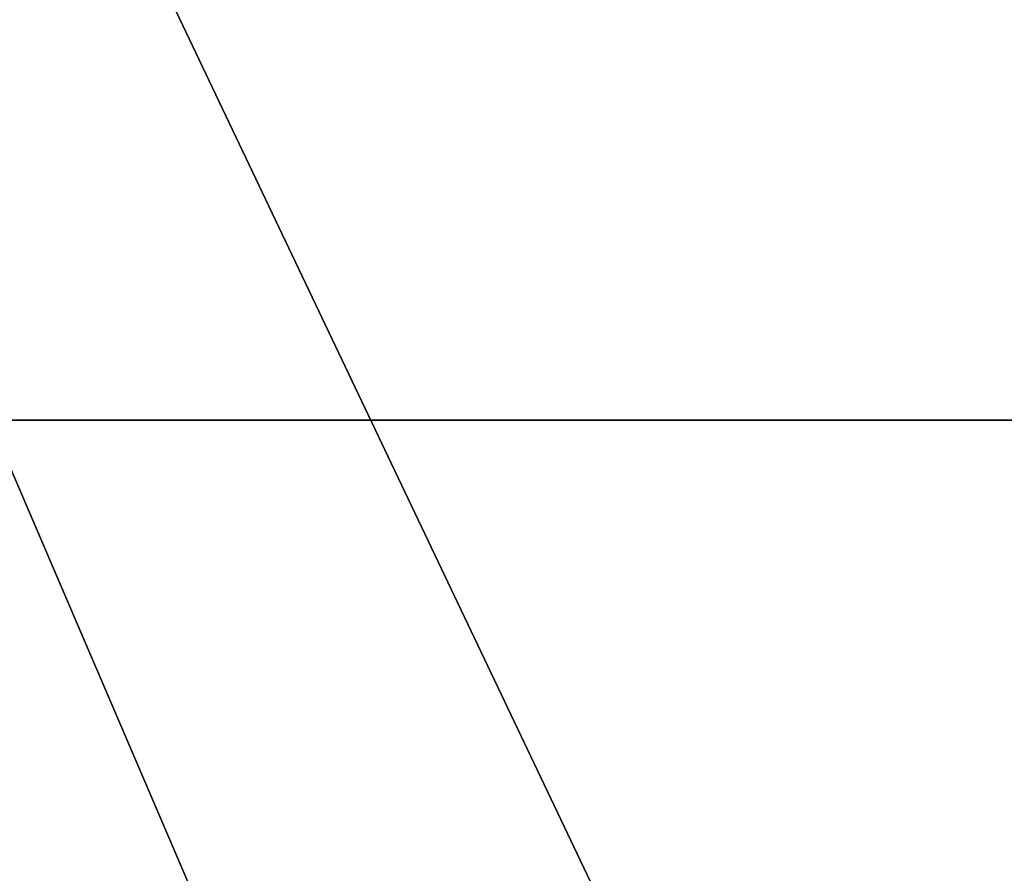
# Model space of a CAD drawing. Header units: millimetres. Extents: x -144 to 364, y -408 to 1133.
# Tile 440 of 656: x -59.2188 to -59.1453, y 987.3421 to 987.4059. Entities that reach past the tile are written whole.
import ezdxf

# ---------------------------------------------------------------- set-up
doc = ezdxf.new("R2010")
doc.units = ezdxf.units.MM
doc.header["$LTSCALE"] = 41.718519
for name, color, linetype in [('1523', 7, 'CONTINUOUS'), ('1563', 7, 'CONTINUOUS'), ('1639', 7, 'CONTINUOUS'), ('1640', 7, 'CONTINUOUS')]:
    doc.layers.add(name, color=color, linetype=linetype)

msp = doc.modelspace()

# ---------------------------------------------------------------- linework, layer by layer
at = {"layer": '1523', "color": 7, "linetype": 'CONTINUOUS', "true_color": 0xaaaaaa}
for points in [[(-59.252796, 987.45, 368.432236), (-58.840927, 987.45, 369.345032), (-59.252789, 986.489613, 368.43227), (-59.252796, 987.45, 368.432236)], [(-59.252789, 986.489613, 368.43227), (-58.840927, 987.45, 369.345032), (-58.840949, 986.489613, 369.345003), (-59.252789, 986.489613, 368.43227)], [(-58.771, 987.45, 366.540172), (-59.227827, 987.45, 367.431255), (-58.771, 986.489613, 366.540172), (-58.771, 987.45, 366.540172)], [(-58.771, 986.489613, 366.540172), (-59.227827, 987.45, 367.431255), (-59.227824, 986.489613, 367.431237), (-58.771, 986.489613, 366.540172)]]:
    msp.add_3dface(points, dxfattribs=at)
at = {"layer": '1563', "color": 7, "linetype": 'CONTINUOUS', "true_color": 0xaaaaaa}
for points in [[(-58.840927, 987.45, 230.654968), (-59.252796, 987.45, 231.567764), (-58.840949, 986.489613, 230.654997), (-58.840927, 987.45, 230.654968)], [(-58.840949, 986.489613, 230.654997), (-59.252796, 987.45, 231.567764), (-59.252789, 986.489613, 231.56773), (-58.840949, 986.489613, 230.654997)], [(-59.227827, 987.45, 232.568745), (-58.771, 987.45, 233.459828), (-59.227824, 986.489613, 232.568763), (-59.227827, 987.45, 232.568745)], [(-59.227824, 986.489613, 232.568763), (-58.771, 987.45, 233.459828), (-58.771, 986.489613, 233.459828), (-59.227824, 986.489613, 232.568763)]]:
    msp.add_3dface(points, dxfattribs=at)
at = {"layer": '1639', "color": 7, "linetype": 'CONTINUOUS', "true_color": 0xaaaaaa}
for points in [[(-51.022094, 987.375975, 400.136498), (-61.531668, 987.95, 394.181229), (-66.058727, 987.375975, 390.922038), (-51.022094, 987.375975, 400.136498)], [(-45.190735, 987.95, 403.024499), (-61.531668, 987.95, 394.181229), (-51.022094, 987.375975, 400.136498), (-45.190735, 987.95, 403.024499)], [(-51.022094, 987.375975, 400.136498), (-66.058727, 987.375975, 390.922038), (-50.874286, 986.888923, 399.846408), (-51.022094, 987.375975, 400.136498)], [(-50.874286, 986.888923, 399.846408), (-66.058727, 987.375975, 390.922038), (-65.867359, 986.888923, 390.658641), (-50.874286, 986.888923, 399.846408)]]:
    msp.add_3dface(points, dxfattribs=at)
at = {"layer": '1640', "color": 7, "linetype": 'CONTINUOUS', "true_color": 0xaaaaaa}
for points in [[(-66.058727, 987.375975, 209.077962), (-61.531668, 987.95, 205.818771), (-51.022094, 987.375975, 199.863502), (-66.058727, 987.375975, 209.077962)], [(-61.531668, 987.95, 205.818771), (-45.190735, 987.95, 196.975501), (-51.022094, 987.375975, 199.863502), (-61.531668, 987.95, 205.818771)], [(-66.058727, 987.375975, 209.077962), (-51.022094, 987.375975, 199.863502), (-65.867359, 986.888923, 209.341359), (-66.058727, 987.375975, 209.077962)], [(-65.867359, 986.888923, 209.341359), (-51.022094, 987.375975, 199.863502), (-50.874286, 986.888923, 200.153592), (-65.867359, 986.888923, 209.341359)]]:
    msp.add_3dface(points, dxfattribs=at)

doc.saveas('drawing.dxf')
